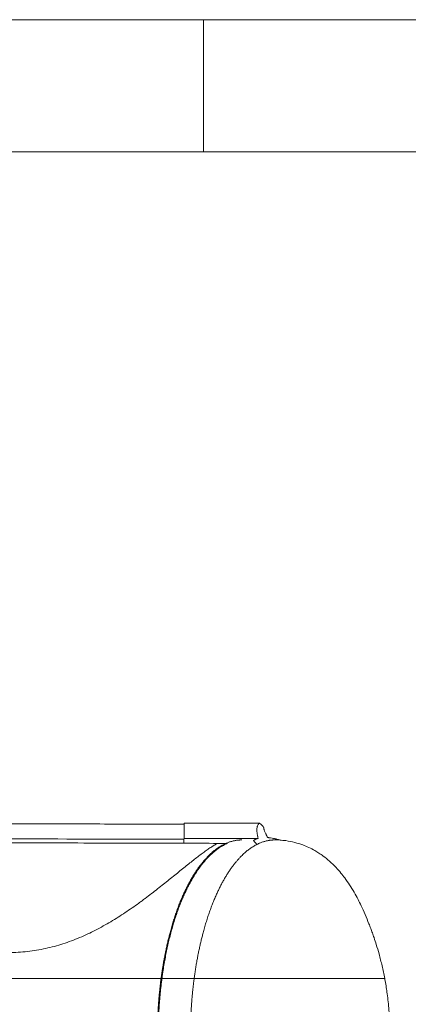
# Model space of a CAD drawing. Header units: millimetres. Extents: x 0 to 594, y 0 to 420.
# Tile 381 of 420: x 323 to 347, y 360 to 420. Entities that reach past the tile are written whole.
import ezdxf

# ---------------------------------------------------------------- set-up
doc = ezdxf.new("R2010")
doc.units = ezdxf.units.MM
doc.layers.add('1', color=7, linetype='Continuous', true_color=0xffffff)
doc.layers.add('256', color=7, linetype='Continuous', true_color=0xffffff)

msp = doc.modelspace()

# ---------------------------------------------------------------- linework, layer by layer
at = {"layer": '1', "color": 155, "linetype": 'Continuous', "lineweight": 13}
for p, q in [((337.529, 371.411), (332.998, 371.411)), ((337.474, 370.493), (332.987, 370.493)), ((332.995, 370.538), (332.995, 370.539)), ((333.602, 362.023), (331.602, 362.023))]:
    msp.add_line(p, q, dxfattribs=at)
for points, degree, knots in [([(332.998, 371.344), (332.737, 371.347), (332.131, 371.351), (331.184, 371.353), (330.164, 371.356), (329.165, 371.359), (327.765, 371.363), (325.995, 371.367), (323.764, 371.373), (321.541, 371.378), (319.344, 371.383), (317.267, 371.388), (315.318, 371.392), (313.506, 371.395), (311.878, 371.399), (310.387, 371.402), (307.308, 371.407), (302.515, 371.416), (290.286, 371.434), (275.481, 371.44), (258.167, 371.4), (244.052, 371.34), (231.434, 371.257), (220.314, 371.164), (210.692, 371.068), (201.074, 370.951), (191.461, 370.81), (183.779, 370.672), (178.024, 370.554), (174.191, 370.472), (170.36, 370.375), (166.545, 370.243), (162.805, 370.056), (159.199, 369.806), (156.382, 369.548), (154.302, 369.319), (152.839, 369.142), (151.242, 368.928), (149.577, 368.682), (147.852, 368.401), (146.099, 368.09), (144.199, 367.72), (142.007, 367.254), (139.509, 366.669), (136.69, 365.938), (133.68, 365.077), (130.486, 364.07), (127.505, 363.044), (125.605, 362.322), (124.818, 362.012)], 3, [0, 0, 0, 0, 0.003721, 0.00868, 0.013542, 0.018304, 0.022968, 0.033571, 0.043626, 0.054881, 0.065359, 0.075059, 0.084591, 0.093231, 0.100978, 0.107868, 0.114557, 0.145018, 0.176424, 0.289481, 0.356777, 0.424073, 0.491369, 0.537252, 0.583136, 0.62902, 0.674902, 0.720772, 0.739113, 0.757449, 0.775791, 0.794145, 0.812296, 0.829653, 0.846177, 0.853043, 0.859807, 0.867433, 0.876285, 0.884099, 0.89267, 0.901997, 0.912079, 0.925067, 0.939123, 0.954248, 0.970443, 0.987707, 1, 1, 1, 1]), ([(332.998, 371.411), (332.998, 371.411), (332.998, 371.411), (332.998, 371.41), (332.998, 371.409), (332.998, 371.405), (332.998, 371.403), (332.998, 371.399), (332.997, 371.397), (332.997, 371.391), (332.997, 371.387), (332.997, 371.374), (332.997, 371.366), (332.996, 371.321), (332.995, 371.28), (332.994, 371.213), (332.994, 371.19), (332.993, 371.14), (332.993, 371.114), (332.992, 371.034), (332.991, 370.976), (332.989, 370.79), (332.988, 370.65), (332.987, 370.493)], 3, [0, 0, 0, 0, 0.00313, 0.00313, 0.014331, 0.014331, 0.025531, 0.025531, 0.036732, 0.036732, 0.059134, 0.059134, 0.103937, 0.103937, 0.28315, 0.28315, 0.372756, 0.372756, 0.462362, 0.462362, 0.641575, 0.641575, 1, 1, 1, 1]), ([(338.87, 370.375), (338.869, 370.375), (338.869, 370.375), (338.851, 370.38), (338.797, 370.396), (338.744, 370.411), (338.674, 370.43), (338.64, 370.439), (338.571, 370.456), (338.538, 370.463), (338.471, 370.478), (338.438, 370.485), (338.339, 370.504), (338.275, 370.514), (338.182, 370.527), (338.151, 370.53), (338.105, 370.535), (338.09, 370.536), (338.073, 370.538), (338.072, 370.538), (338.068, 370.538), (338.066, 370.538), (338.062, 370.538), (338.06, 370.539), (338.058, 370.539), (338.058, 370.539), (338.057, 370.539), (338.055, 370.539), (338.054, 370.539), (338.053, 370.539), (338.052, 370.539), (338.052, 370.539), (338.051, 370.539), (338.051, 370.539), (338.05, 370.539), (338.05, 370.539), (338.05, 370.539), (338.05, 370.539), (338.049, 370.539), (338.049, 370.539), (338.049, 370.539), (338.049, 370.54), (338.049, 370.54), (338.049, 370.54), (338.049, 370.54), (338.048, 370.54), (338.048, 370.54), (338.048, 370.54), (338.048, 370.54), (338.048, 370.54), (338.048, 370.541), (338.048, 370.541), (338.048, 370.541), (338.048, 370.541), (338.047, 370.541), (338.047, 370.542), (338.047, 370.543), (338.046, 370.544), (338.046, 370.545), (338.045, 370.546), (338.043, 370.549), (338.038, 370.559), (338.033, 370.567), (338.021, 370.588), (338.013, 370.602), (337.998, 370.63), (337.991, 370.643), (337.98, 370.664), (337.975, 370.674), (337.97, 370.684), (337.966, 370.69), (337.965, 370.694), (337.956, 370.71), (337.95, 370.724), (337.931, 370.763), (337.919, 370.788), (337.896, 370.838), (337.886, 370.863), (337.867, 370.911), (337.858, 370.934), (337.843, 370.979), (337.836, 371.001), (337.827, 371.033), (337.824, 371.044), (337.821, 371.057), (337.82, 371.059), (337.819, 371.064), (337.819, 371.067), (337.817, 371.074), (337.816, 371.079), (337.814, 371.089), (337.813, 371.094), (337.811, 371.104), (337.81, 371.109), (337.809, 371.116), (337.809, 371.119), (337.808, 371.122), (337.808, 371.123), (337.808, 371.126), (337.807, 371.127), (337.807, 371.13), (337.807, 371.133), (337.805, 371.138), (337.804, 371.141), (337.803, 371.145), (337.803, 371.145), (337.802, 371.147), (337.802, 371.148), (337.801, 371.15), (337.8, 371.152), (337.797, 371.157), (337.796, 371.16), (337.792, 371.167), (337.79, 371.17), (337.787, 371.176), (337.786, 371.178), (337.783, 371.181), (337.782, 371.183), (337.776, 371.192), (337.771, 371.2), (337.763, 371.211), (337.76, 371.215), (337.756, 371.22), (337.754, 371.222), (337.751, 371.226), (337.75, 371.228), (337.742, 371.237), (337.736, 371.245), (337.724, 371.259), (337.717, 371.267), (337.707, 371.277), (337.704, 371.281), (337.699, 371.286), (337.697, 371.288), (337.694, 371.291), (337.689, 371.297), (337.68, 371.305), (337.674, 371.312), (337.663, 371.321), (337.657, 371.328), (337.648, 371.335), (337.646, 371.337), (337.643, 371.34), (337.641, 371.341), (337.636, 371.346), (337.626, 371.354), (337.61, 371.368), (337.597, 371.377), (337.587, 371.384), (337.584, 371.386), (337.58, 371.389), (337.578, 371.39), (337.575, 371.392), (337.573, 371.393), (337.566, 371.397), (337.56, 371.4), (337.552, 371.404), (337.549, 371.405), (337.545, 371.407), (337.544, 371.407), (337.542, 371.408), (337.542, 371.408), (337.54, 371.409), (337.538, 371.409), (337.535, 371.41), (337.531, 371.411), (337.529, 371.411), (337.526, 371.411), (337.525, 371.411), (337.523, 371.41), (337.523, 371.41), (337.521, 371.409), (337.519, 371.408), (337.518, 371.407), (337.517, 371.407), (337.516, 371.406), (337.515, 371.404), (337.514, 371.403), (337.513, 371.402), (337.513, 371.402), (337.513, 371.401), (337.511, 371.399), (337.509, 371.397), (337.505, 371.392), (337.503, 371.39), (337.498, 371.383), (337.494, 371.378), (337.488, 371.369), (337.484, 371.364), (337.468, 371.339), (337.456, 371.318), (337.436, 371.273), (337.427, 371.249), (337.418, 371.217), (337.416, 371.21), (337.414, 371.2), (337.413, 371.197), (337.411, 371.19), (337.407, 371.174), (337.404, 371.156), (337.397, 371.114), (337.394, 371.084), (337.391, 371.022), (337.39, 370.99), (337.392, 370.94), (337.393, 370.923), (337.396, 370.888), (337.401, 370.835), (337.411, 370.76), (337.423, 370.701), (337.428, 370.676), (337.429, 370.67), (337.431, 370.66), (337.434, 370.645), (337.447, 370.589), (337.461, 370.536), (337.474, 370.493)], 3, [0, 0, 0, 0, 0.000469, 0.000469, 0.020868, 0.061665, 0.061665, 0.102462, 0.102462, 0.143259, 0.143259, 0.184056, 0.184056, 0.265651, 0.265651, 0.306448, 0.306448, 0.326847, 0.326847, 0.329396, 0.329396, 0.331946, 0.331946, 0.334496, 0.334496, 0.335134, 0.335134, 0.335771, 0.337046, 0.337046, 0.337365, 0.337365, 0.337683, 0.338321, 0.338321, 0.33848, 0.33856, 0.33856, 0.33864, 0.33864, 0.338719, 0.338719, 0.338799, 0.338799, 0.338879, 0.338879, 0.338918, 0.338918, 0.338958, 0.338958, 0.339038, 0.339038, 0.339118, 0.339118, 0.339277, 0.339277, 0.339596, 0.339596, 0.340233, 0.340233, 0.340871, 0.342146, 0.347245, 0.347245, 0.357444, 0.357444, 0.367644, 0.367644, 0.372743, 0.375293, 0.375293, 0.377843, 0.377843, 0.388042, 0.388042, 0.408441, 0.408441, 0.42884, 0.42884, 0.449238, 0.449238, 0.469637, 0.469637, 0.479836, 0.479836, 0.482386, 0.482386, 0.484936, 0.484936, 0.490035, 0.490035, 0.495135, 0.495135, 0.500235, 0.500235, 0.502784, 0.502784, 0.504059, 0.504059, 0.505334, 0.505334, 0.507884, 0.507884, 0.510434, 0.510434, 0.511071, 0.511071, 0.511709, 0.511709, 0.512984, 0.512984, 0.515534, 0.515534, 0.518083, 0.518083, 0.519358, 0.519358, 0.520633, 0.520633, 0.525733, 0.525733, 0.528283, 0.528283, 0.529558, 0.529558, 0.530832, 0.530832, 0.535932, 0.535932, 0.541032, 0.541032, 0.543582, 0.543582, 0.544856, 0.544856, 0.546131, 0.548681, 0.551231, 0.551231, 0.556331, 0.556331, 0.557606, 0.557606, 0.558881, 0.558881, 0.56143, 0.56653, 0.57163, 0.57163, 0.574179, 0.574179, 0.575454, 0.575454, 0.576729, 0.576729, 0.581829, 0.581829, 0.584379, 0.584379, 0.585654, 0.585654, 0.586291, 0.586291, 0.586929, 0.589478, 0.589478, 0.592028, 0.592028, 0.593303, 0.593303, 0.594578, 0.594578, 0.597128, 0.597128, 0.598403, 0.598403, 0.599678, 0.600953, 0.60159, 0.60159, 0.602228, 0.602228, 0.607327, 0.607327, 0.612427, 0.612427, 0.622626, 0.622626, 0.632825, 0.632825, 0.673623, 0.673623, 0.71442, 0.71442, 0.724619, 0.724619, 0.729719, 0.729719, 0.734818, 0.755217, 0.755217, 0.796014, 0.796014, 0.836811, 0.836811, 0.85721, 0.85721, 0.877608, 0.918406, 0.938804, 0.938804, 0.943904, 0.943904, 0.949004, 0.959203, 1, 1, 1, 1]), ([(332.987, 370.435), (332.896, 370.436), (332.76, 370.436), (332.579, 370.436), (331.761, 370.439), (330.262, 370.443), (322.994, 370.463), (310.639, 370.489), (296.104, 370.512), (284.475, 370.519), (275.754, 370.516), (267.033, 370.503), (258.311, 370.479), (249.59, 370.444), (240.869, 370.398), (232.147, 370.34), (223.426, 370.27), (214.706, 370.187), (205.988, 370.09), (197.273, 369.974), (190.015, 369.86), (184.212, 369.755), (180.588, 369.683), (177.69, 369.623), (174.793, 369.56), (171.173, 369.474), (166.835, 369.328), (162.503, 369.108), (158.181, 368.784), (153.875, 368.334), (150.306, 367.833), (147.466, 367.353), (144.637, 366.82), (141.124, 366.053), (136.951, 364.978), (133.512, 363.959), (130.786, 363.071), (129.115, 362.494), (128.125, 362.138), (127.81, 362.023)], 3, [0, 0, 0, 0, 0.001316, 0.001976, 0.002636, 0.013193, 0.023751, 0.108212, 0.192672, 0.234902, 0.277133, 0.319363, 0.361593, 0.403823, 0.446054, 0.488284, 0.530514, 0.572745, 0.614975, 0.657205, 0.699435, 0.720551, 0.741666, 0.752223, 0.762781, 0.783896, 0.805011, 0.826126, 0.847241, 0.868356, 0.889472, 0.900029, 0.910587, 0.931702, 0.952817, 0.973932, 0.98449, 0.995047, 1, 1, 1, 1]), ([(331.602, 362.023), (331.672, 362.553), (331.956, 364.148), (332.514, 366.093), (333.225, 367.747), (334.061, 369.047), (334.989, 369.942), (335.975, 370.398), (336.478, 370.398), (336.478, 370.398)], 2, [0, 0, 0, 0.073539, 0.227949, 0.382359, 0.536769, 0.691179, 0.845589, 0.999999, 1, 1, 1]), ([(332.987, 370.493), (332.985, 370.468), (332.984, 370.436), (332.983, 370.391), (332.982, 370.386), (332.982, 370.375), (332.982, 370.37), (332.982, 370.363), (332.982, 370.361), (332.982, 370.359), (332.982, 370.357), (332.982, 370.356), (332.982, 370.356), (332.982, 370.356), (332.982, 370.355), (332.982, 370.355), (332.982, 370.355), (332.982, 370.354), (332.982, 370.353), (332.982, 370.35), (332.982, 370.348), (332.982, 370.342), (332.982, 370.338), (332.982, 370.326), (332.982, 370.314), (332.982, 370.303), (332.982, 370.299)], 3, [0, 0, 0, 0, 0.719945, 0.719945, 0.809938, 0.809938, 0.899931, 0.899931, 0.922429, 0.922429, 0.944927, 0.944927, 0.946333, 0.946333, 0.947037, 0.947037, 0.94774, 0.94774, 0.950552, 0.950552, 0.956176, 0.956176, 0.967426, 0.967426, 0.989924, 1, 1, 1, 1]), ([(332.995, 370.538), (332.995, 370.538), (332.995, 370.538), (332.995, 370.537), (332.995, 370.537), (332.996, 370.531), (332.996, 370.524), (332.997, 370.515)], 3, [0, 0, 0, 0, 0.017766, 0.017766, 0.135337, 0.135337, 1, 1, 1, 1]), ([(333.602, 362.023), (333.672, 362.553), (333.956, 364.148), (334.514, 366.093), (335.225, 367.747), (336.061, 369.047), (336.989, 369.942), (337.975, 370.398), (338.478, 370.398), (338.478, 370.398)], 2, [0, 0, 0, 0.073539, 0.227949, 0.382359, 0.536769, 0.691179, 0.845589, 0.999999, 1, 1, 1]), ([(333.602, 362.023), (333.672, 362.553), (333.956, 364.148), (334.514, 366.093), (335.225, 367.747), (336.061, 369.047), (336.989, 369.942), (337.975, 370.398), (338.478, 370.398), (338.478, 370.398)], 2, [0, 0, 0, 0.073537, 0.227947, 0.382358, 0.536768, 0.691178, 0.845589, 0.999999, 1, 1, 1]), ([(337.474, 370.493), (337.427, 370.479), (337.383, 370.463), (337.32, 370.436), (337.299, 370.426), (337.27, 370.41), (337.26, 370.404), (337.245, 370.396), (337.241, 370.393), (337.231, 370.387), (337.226, 370.384), (337.219, 370.38), (337.217, 370.378), (337.212, 370.375), (337.208, 370.372), (337.202, 370.368), (337.198, 370.366), (337.196, 370.365), (337.195, 370.364), (337.193, 370.362), (337.192, 370.361), (337.19, 370.36), (337.189, 370.36), (337.188, 370.359), (337.187, 370.358), (337.186, 370.357), (337.185, 370.356), (337.184, 370.356), (337.184, 370.356), (337.184, 370.356), (337.184, 370.356), (337.184, 370.356), (337.184, 370.356), (337.184, 370.356), (337.184, 370.356), (337.184, 370.356), (337.183, 370.356), (337.183, 370.356), (337.183, 370.356), (337.183, 370.356), (337.183, 370.356), (337.183, 370.356), (337.183, 370.356), (337.184, 370.355), (337.184, 370.355), (337.184, 370.355), (337.184, 370.355), (337.184, 370.355), (337.184, 370.355), (337.184, 370.355), (337.184, 370.355), (337.184, 370.355), (337.184, 370.354), (337.184, 370.354), (337.184, 370.354), (337.184, 370.354), (337.185, 370.354), (337.185, 370.353), (337.185, 370.353), (337.186, 370.352), (337.186, 370.352), (337.186, 370.352), (337.186, 370.352), (337.188, 370.35), (337.19, 370.348), (337.197, 370.339), (337.204, 370.332), (337.216, 370.318), (337.247, 370.282), (337.278, 370.247), (337.328, 370.191), (337.353, 370.162), (337.386, 370.125), (337.394, 370.116), (337.402, 370.107)], 3, [0, 0, 0, 0, 0.324675, 0.324675, 0.487013, 0.487013, 0.568182, 0.568182, 0.608766, 0.608766, 0.649351, 0.649351, 0.669643, 0.669643, 0.689935, 0.710227, 0.720373, 0.720373, 0.730519, 0.730519, 0.740666, 0.740666, 0.745739, 0.745739, 0.750812, 0.755885, 0.758421, 0.75969, 0.760324, 0.760641, 0.760641, 0.760799, 0.760799, 0.760958, 0.761592, 0.761592, 0.76175, 0.76175, 0.76183, 0.76183, 0.761909, 0.761909, 0.762068, 0.762068, 0.762226, 0.762226, 0.762385, 0.762385, 0.762543, 0.762543, 0.76286, 0.76286, 0.763177, 0.763177, 0.763494, 0.763494, 0.764128, 0.764128, 0.764763, 0.764763, 0.765397, 0.765397, 0.766031, 0.766031, 0.771104, 0.771104, 0.791396, 0.791396, 0.811688, 0.892857, 0.892857, 0.974026, 0.974026, 1, 1, 1, 1]), ([(345.118, 362.024), (345.07, 362.281), (344.967, 362.78), (344.793, 363.46), (344.626, 364.025), (344.489, 364.447), (344.375, 364.774), (344.272, 365.054), (344.127, 365.429), (343.931, 365.905), (343.713, 366.385), (343.497, 366.825), (343.266, 367.251), (342.999, 367.687), (342.729, 368.073), (342.46, 368.416), (342.154, 368.764), (341.798, 369.11), (341.45, 369.394), (341.154, 369.601), (340.862, 369.78), (340.535, 369.949), (340.133, 370.116), (339.665, 370.262), (339.104, 370.371), (338.697, 370.398), (338.478, 370.398)], 3, [0, 0, 0, 0, 0.055241, 0.108654, 0.151764, 0.18413, 0.206327, 0.227039, 0.248572, 0.293235, 0.338033, 0.372509, 0.413632, 0.459161, 0.504569, 0.539733, 0.582195, 0.635705, 0.684507, 0.716444, 0.743832, 0.783879, 0.824124, 0.873485, 0.932136, 1, 1, 1, 1]), ([(241.883, 370.163), (243.781, 370.174), (245.679, 370.184), (248.526, 370.198), (249.475, 370.202), (251.373, 370.211), (252.322, 370.215), (255.169, 370.227), (257.067, 370.233), (260.862, 370.246), (262.76, 370.251), (266.556, 370.261), (268.454, 370.265), (272.25, 370.271), (274.148, 370.274), (277.943, 370.277), (279.841, 370.278), (282.688, 370.279), (283.637, 370.279), (285.535, 370.278), (286.484, 370.278), (289.331, 370.276), (291.228, 370.275), (295.024, 370.271), (296.922, 370.269), (300.718, 370.264), (302.616, 370.261), (306.411, 370.255), (308.309, 370.252), (312.105, 370.245), (314.003, 370.242), (317.799, 370.234), (319.696, 370.23), (323.492, 370.221), (325.39, 370.217), (328.237, 370.209), (329.186, 370.207), (330.609, 370.203), (331.321, 370.201), (332.033, 370.199), (332.388, 370.198), (332.507, 370.197), (332.685, 370.197), (332.744, 370.197), (332.863, 370.196), (332.922, 370.196), (332.982, 370.196)], 3, [0, 0, 0, 0, 0.0625, 0.0625, 0.09375, 0.09375, 0.125, 0.125, 0.1875, 0.1875, 0.25, 0.25, 0.3125, 0.3125, 0.375, 0.375, 0.4375, 0.4375, 0.46875, 0.46875, 0.5, 0.5, 0.5625, 0.5625, 0.625, 0.625, 0.6875, 0.6875, 0.75, 0.75, 0.8125, 0.8125, 0.875, 0.875, 0.9375, 0.9375, 0.96875, 0.96875, 0.984375, 0.992188, 0.992188, 0.996094, 0.996094, 0.998047, 0.998047, 1, 1, 1, 1]), ([(322.385, 363.588), (322.578, 363.588), (322.769, 363.593), (323.149, 363.615), (323.337, 363.63), (323.709, 363.672), (323.893, 363.698), (324.258, 363.759), (324.439, 363.794), (324.797, 363.873), (324.974, 363.916), (325.325, 364.012), (325.499, 364.064), (325.842, 364.175), (326.012, 364.235), (326.348, 364.36), (326.514, 364.427), (326.842, 364.565), (327.005, 364.638), (327.326, 364.788), (327.484, 364.866), (327.797, 365.027), (327.952, 365.109), (328.258, 365.279), (328.409, 365.366), (328.707, 365.543), (328.854, 365.633), (329.144, 365.816), (329.287, 365.909), (329.569, 366.097), (329.708, 366.192), (329.982, 366.383), (330.117, 366.479), (330.317, 366.624), (330.383, 366.672), (330.465, 366.732), (330.481, 366.744), (330.514, 366.769), (330.563, 366.805), (330.611, 366.841), (330.773, 366.962), (330.9, 367.058), (331.15, 367.25), (331.272, 367.346), (331.514, 367.536), (331.633, 367.63), (331.866, 367.816), (331.981, 367.908), (332.206, 368.09), (332.316, 368.179), (332.533, 368.355), (332.639, 368.441), (332.847, 368.61), (332.949, 368.692), (333.148, 368.853), (333.343, 369.009), (333.623, 369.231), (333.889, 369.437), (334.058, 369.563), (334.222, 369.684), (334.302, 369.741), (334.457, 369.85), (334.533, 369.901), (334.679, 369.996), (334.75, 370.041), (334.887, 370.122), (334.953, 370.159), (335.017, 370.192)], 3, [0, 0, 0, 0, 0.03125, 0.03125, 0.0625, 0.0625, 0.09375, 0.09375, 0.125, 0.125, 0.15625, 0.15625, 0.1875, 0.1875, 0.21875, 0.21875, 0.25, 0.25, 0.28125, 0.28125, 0.3125, 0.3125, 0.34375, 0.34375, 0.375, 0.375, 0.40625, 0.40625, 0.4375, 0.4375, 0.46875, 0.46875, 0.5, 0.5, 0.515625, 0.515625, 0.519531, 0.519531, 0.523437, 0.53125, 0.53125, 0.5625, 0.5625, 0.59375, 0.59375, 0.625, 0.625, 0.65625, 0.65625, 0.6875, 0.6875, 0.71875, 0.71875, 0.75, 0.75, 0.78125, 0.8125, 0.84375, 0.875, 0.875, 0.90625, 0.90625, 0.9375, 0.9375, 0.96875, 0.96875, 1, 1, 1, 1]), ([(335.615, 370.19), (335.559, 370.167), (335.449, 370.116), (335.284, 370.028), (335.122, 369.927), (334.961, 369.813), (334.801, 369.688), (334.644, 369.549), (334.487, 369.399), (334.333, 369.235), (334.231, 369.118), (334.13, 368.996), (334.079, 368.933), (334.004, 368.835), (333.979, 368.802), (333.948, 368.76), (333.942, 368.751), (333.929, 368.734), (333.911, 368.709), (333.843, 368.614), (333.733, 368.454), (333.591, 368.229), (333.452, 367.994), (333.316, 367.747), (333.184, 367.49), (333.055, 367.221), (332.972, 367.035), (332.889, 366.845), (332.849, 366.748), (332.769, 366.55), (332.73, 366.449), (332.652, 366.244), (332.614, 366.139), (332.567, 366.006), (332.553, 365.966), (332.539, 365.925), (332.53, 365.898), (332.525, 365.885), (332.502, 365.817), (332.484, 365.762), (332.43, 365.598), (332.36, 365.375), (332.26, 365.034), (332.166, 364.685), (332.076, 364.329), (331.992, 363.965), (331.913, 363.593), (331.864, 363.339), (331.816, 363.083), (331.794, 362.954), (331.75, 362.693), (331.729, 362.56), (331.704, 362.394), (331.697, 362.343), (331.689, 362.293), (331.684, 362.259), (331.682, 362.243), (331.67, 362.158), (331.661, 362.091), (331.652, 362.023)], 3, [0, 0, 0, 0, 0.03125, 0.0625, 0.09375, 0.125, 0.15625, 0.1875, 0.21875, 0.25, 0.28125, 0.28125, 0.3125, 0.3125, 0.328125, 0.328125, 0.332031, 0.332031, 0.335937, 0.34375, 0.375, 0.40625, 0.4375, 0.46875, 0.5, 0.53125, 0.5625, 0.5625, 0.59375, 0.59375, 0.625, 0.625, 0.65625, 0.65625, 0.664063, 0.667969, 0.667969, 0.671875, 0.671875, 0.6875, 0.6875, 0.71875, 0.75, 0.78125, 0.8125, 0.84375, 0.875, 0.90625, 0.90625, 0.9375, 0.9375, 0.96875, 0.96875, 0.976563, 0.980469, 0.980469, 0.984375, 0.984375, 1, 1, 1, 1]), ([(332.982, 370.197), (332.982, 370.203), (332.982, 370.208), (332.982, 370.242), (332.982, 370.271), (332.982, 370.299)], 3, [0, 0, 0, 0, 0.166667, 0.166667, 1, 1, 1, 1]), ([(332.982, 370.196), (332.982, 370.214), (332.982, 370.241), (332.982, 370.267), (332.982, 370.281), (332.982, 370.285), (332.982, 370.291), (332.982, 370.293), (332.982, 370.294), (332.982, 370.295), (332.982, 370.295), (332.982, 370.296), (332.982, 370.296), (332.982, 370.297), (332.982, 370.297), (332.982, 370.297), (332.982, 370.297), (332.982, 370.297), (332.982, 370.297), (332.982, 370.298), (332.982, 370.298), (332.982, 370.298), (332.982, 370.298), (332.982, 370.298), (332.982, 370.298), (332.982, 370.298), (332.982, 370.298), (332.982, 370.298), (332.982, 370.298), (332.982, 370.298), (332.982, 370.298), (332.982, 370.298), (332.982, 370.298), (332.982, 370.298), (332.982, 370.298), (332.982, 370.299), (332.982, 370.299), (332.982, 370.299), (332.982, 370.299), (332.982, 370.299)], 3, [0, 0, 0, 0, 0.5, 0.75, 0.75, 0.875, 0.875, 0.90625, 0.921875, 0.921875, 0.929688, 0.929688, 0.9375, 0.9375, 0.941406, 0.941406, 0.945313, 0.945313, 0.949219, 0.949219, 0.953125, 0.953125, 0.955078, 0.955078, 0.957031, 0.957031, 0.958984, 0.958984, 0.960938, 0.960938, 0.964844, 0.964844, 0.96875, 0.96875, 0.976563, 0.976563, 0.984375, 0.984375, 1, 1, 1, 1]), ([(331.652, 362.023), (329.214, 362.023), (326.776, 362.023), (321.901, 362.023), (319.463, 362.023), (315.807, 362.023), (314.588, 362.023), (312.15, 362.023), (310.931, 362.023), (308.493, 362.023), (306.056, 362.023), (302.399, 362.023), (299.961, 362.023), (297.524, 362.023), (296.305, 362.023), (292.648, 362.023), (290.211, 362.023), (285.335, 362.023), (282.897, 362.023), (279.241, 362.023), (278.022, 362.023), (276.194, 362.023), (275.584, 362.023), (274.365, 362.023), (273.756, 362.023), (273.147, 362.023)], 3, [0, 0, 0, 0, 0.125, 0.125, 0.25, 0.25, 0.3125, 0.3125, 0.375, 0.375, 0.4375, 0.5, 0.5625, 0.5625, 0.625, 0.625, 0.75, 0.75, 0.875, 0.875, 0.9375, 0.9375, 0.96875, 0.96875, 1, 1, 1, 1]), ([(331.375, 358.523), (331.375, 359.693), (331.524, 361.441), (331.602, 362.023)], 2, [0, 0, 0, 0.65628, 1, 1, 1]), ([(336.822, 346.645), (336.816, 346.644), (336.81, 346.643), (336.797, 346.642), (336.789, 346.641), (336.766, 346.638), (336.75, 346.636), (336.672, 346.629), (336.61, 346.626), (336.485, 346.625), (336.361, 346.629), (336.175, 346.651), (335.99, 346.689), (335.806, 346.742), (335.622, 346.811), (335.5, 346.868), (335.378, 346.93), (335.318, 346.964), (335.196, 347.036), (335.128, 347.08), (335.057, 347.13), (335.045, 347.138), (335.038, 347.144), (335.034, 347.147), (335.015, 347.16), (335, 347.171), (334.955, 347.204), (334.925, 347.227), (334.836, 347.298), (334.718, 347.396), (334.543, 347.56), (334.371, 347.738), (334.201, 347.931), (334.035, 348.139), (333.926, 348.287), (333.817, 348.441), (333.764, 348.521), (333.657, 348.685), (333.604, 348.77), (333.546, 348.868), (333.539, 348.879), (333.526, 348.901), (333.507, 348.934), (333.461, 349.012), (333.423, 349.08), (333.347, 349.218), (333.247, 349.406), (333.15, 349.603), (333.055, 349.804), (333.008, 349.906), (332.916, 350.116), (332.871, 350.223), (332.782, 350.441), (332.738, 350.553), (332.652, 350.78), (332.61, 350.895), (332.528, 351.132), (332.488, 351.252), (332.438, 351.405), (332.428, 351.436), (332.414, 351.482), (332.409, 351.498), (332.399, 351.529), (332.394, 351.545), (332.37, 351.623), (332.351, 351.685), (332.295, 351.875), (332.222, 352.131), (332.119, 352.524), (332.023, 352.926), (331.963, 353.2), (331.905, 353.478), (331.877, 353.618), (331.824, 353.902), (331.799, 354.045), (331.75, 354.335), (331.727, 354.482), (331.699, 354.667), (331.694, 354.704), (331.687, 354.751), (331.686, 354.76), (331.683, 354.779), (331.679, 354.807), (331.675, 354.835), (331.662, 354.928), (331.652, 355.003), (331.623, 355.228), (331.605, 355.379), (331.571, 355.682), (331.54, 355.985), (331.501, 356.445), (331.47, 356.907), (331.447, 357.374), (331.436, 357.687), (331.429, 358.002), (331.426, 358.16), (331.425, 358.338), (331.425, 358.358), (331.425, 358.388), (331.425, 358.397), (331.425, 358.417), (331.424, 358.467), (331.424, 358.516), (331.425, 358.635), (331.425, 358.714), (331.427, 358.951), (331.43, 359.108), (331.439, 359.421), (331.45, 359.733), (331.474, 360.198), (331.507, 360.659), (331.547, 361.118), (331.579, 361.421), (331.613, 361.723), (331.632, 361.873), (331.652, 362.023)], 3, [0, 0, 0, 0, 0.001803, 0.001803, 0.00428, 0.00428, 0.009234, 0.009234, 0.029049, 0.029049, 0.048865, 0.06868, 0.088495, 0.108311, 0.128126, 0.147941, 0.147941, 0.167757, 0.167757, 0.187572, 0.190049, 0.191287, 0.191287, 0.192526, 0.192526, 0.197479, 0.197479, 0.207387, 0.207387, 0.227202, 0.247018, 0.266833, 0.286648, 0.306464, 0.326279, 0.326279, 0.346094, 0.346094, 0.36591, 0.36591, 0.368387, 0.368387, 0.370864, 0.375817, 0.385725, 0.385725, 0.40554, 0.425356, 0.425356, 0.445171, 0.445171, 0.464986, 0.464986, 0.484802, 0.484802, 0.504617, 0.504617, 0.524432, 0.524432, 0.529386, 0.529386, 0.531863, 0.531863, 0.53434, 0.53434, 0.544248, 0.544248, 0.564063, 0.583878, 0.603694, 0.623509, 0.623509, 0.643324, 0.643324, 0.66314, 0.66314, 0.682955, 0.682955, 0.687909, 0.687909, 0.689147, 0.689147, 0.690386, 0.692863, 0.692863, 0.70277, 0.70277, 0.722586, 0.722586, 0.742401, 0.762216, 0.782031, 0.801847, 0.821662, 0.821662, 0.841477, 0.841477, 0.843954, 0.843954, 0.845193, 0.845193, 0.846431, 0.851385, 0.851385, 0.861293, 0.861293, 0.881108, 0.881108, 0.900923, 0.920739, 0.940554, 0.960369, 0.980185, 0.980185, 1, 1, 1, 1]), ([(333.375, 358.523), (333.375, 359.693), (333.524, 361.441), (333.602, 362.023)], 2, [0, 0, 0, 0.65628, 1, 1, 1]), ([(333.375, 358.523), (333.375, 359.693), (333.524, 361.441), (333.602, 362.023)], 2, [0, 0, 0, 0.656273, 1, 1, 1]), ([(345.12, 362.023), (345.122, 362.023), (345.121, 362.023), (345.116, 362.023), (345.109, 362.023), (345.089, 362.023), (345.076, 362.023), (345.051, 362.023), (345.042, 362.023), (345.022, 362.023), (345.011, 362.023), (344.988, 362.023), (344.975, 362.023), (344.949, 362.023), (344.936, 362.023), (344.915, 362.023), (344.908, 362.023), (344.894, 362.023), (344.887, 362.023), (344.866, 362.023), (344.837, 362.023), (344.799, 362.023), (344.776, 362.023), (344.76, 362.023), (344.752, 362.023), (344.712, 362.023), (344.679, 362.023), (344.578, 362.023), (344.506, 362.023), (344.353, 362.023), (344.273, 362.023), (344.146, 362.023), (344.102, 362.023), (344.035, 362.023), (344.001, 362.023), (343.967, 362.023), (343.944, 362.023), (343.932, 362.023), (343.874, 362.023), (343.826, 362.023), (343.728, 362.023), (343.677, 362.023), (343.575, 362.023), (343.523, 362.023), (343.416, 362.023), (343.362, 362.023), (343.278, 362.023), (343.25, 362.023), (343.208, 362.023), (343.194, 362.023), (343.165, 362.023), (343.151, 362.023), (343.079, 362.023), (343.021, 362.023), (342.903, 362.023), (342.842, 362.023), (342.72, 362.023), (342.659, 362.023), (342.533, 362.023), (342.469, 362.023), (342.372, 362.023), (342.324, 362.023), (342.274, 362.023), (342.242, 362.023), (342.225, 362.023), (342.076, 362.023), (341.94, 362.023), (341.661, 362.023), (341.518, 362.023), (341.335, 362.023), (341.28, 362.023), (341.206, 362.023), (341.168, 362.023), (341.074, 362.023), (340.999, 362.023), (340.769, 362.023), (340.612, 362.023), (340.293, 362.023), (340.13, 362.023), (339.88, 362.023), (339.796, 362.023), (339.626, 362.023), (339.54, 362.023), (339.28, 362.023), (339.06, 362.023), (338.812, 362.023), (338.744, 362.023), (338.698, 362.023), (338.675, 362.023), (338.561, 362.023), (338.469, 362.023), (338.19, 362.023), (338.001, 362.023), (337.618, 362.023), (337.375, 362.023), (337.127, 362.023), (337.027, 362.023), (336.977, 362.023), (336.877, 362.023), (336.827, 362.023), (336.751, 362.023), (336.726, 362.023), (336.675, 362.023), (336.649, 362.023), (336.598, 362.023), (336.573, 362.023), (336.521, 362.023), (336.496, 362.023), (336.444, 362.023), (336.418, 362.023), (336.366, 362.023), (336.34, 362.023), (336.262, 362.023), (336.21, 362.023), (336.144, 362.023), (336.131, 362.023), (336.104, 362.023), (336.091, 362.023), (336.064, 362.023), (336.051, 362.023), (336.024, 362.023), (335.997, 362.023), (335.97, 362.023), (335.942, 362.023), (335.929, 362.023), (335.887, 362.023), (335.858, 362.023), (335.773, 362.023), (335.707, 362.023), (335.639, 362.023), (335.623, 362.023), (335.616, 362.023), (335.593, 362.023), (335.578, 362.023), (335.532, 362.023), (335.501, 362.023), (335.407, 362.023), (335.344, 362.023), (335.216, 362.023), (335.151, 362.023), (335.019, 362.023), (334.952, 362.023), (334.817, 362.023), (334.749, 362.023), (334.644, 362.023), (334.609, 362.023), (334.565, 362.023), (334.557, 362.023), (334.539, 362.023), (334.512, 362.023), (334.486, 362.023), (334.397, 362.023), (334.326, 362.023), (334.183, 362.023), (334.111, 362.023), (333.967, 362.023), (333.894, 362.023), (333.748, 362.023), (333.675, 362.023), (333.602, 362.023)], 3, [0, 0, 0, 0, 0.01252, 0.01252, 0.031152, 0.031152, 0.049784, 0.049784, 0.0591, 0.0591, 0.068416, 0.068416, 0.077731, 0.077731, 0.087047, 0.087047, 0.091705, 0.091705, 0.096363, 0.096363, 0.105679, 0.114995, 0.119653, 0.119653, 0.124311, 0.124311, 0.142942, 0.142942, 0.180206, 0.180206, 0.217469, 0.217469, 0.236101, 0.236101, 0.245417, 0.250075, 0.250075, 0.254732, 0.254732, 0.273364, 0.273364, 0.291996, 0.291996, 0.310628, 0.310628, 0.329259, 0.329259, 0.338575, 0.338575, 0.343233, 0.343233, 0.347891, 0.347891, 0.366523, 0.366523, 0.385154, 0.385154, 0.403786, 0.403786, 0.422418, 0.422418, 0.431733, 0.436391, 0.436391, 0.441049, 0.441049, 0.478313, 0.478313, 0.515576, 0.515576, 0.524892, 0.52955, 0.534208, 0.534208, 0.552839, 0.552839, 0.590103, 0.590103, 0.627366, 0.627366, 0.645998, 0.645998, 0.66463, 0.66463, 0.701893, 0.711209, 0.715867, 0.715867, 0.720525, 0.720525, 0.739156, 0.739156, 0.77642, 0.77642, 0.813683, 0.822999, 0.822999, 0.832315, 0.832315, 0.841631, 0.841631, 0.846289, 0.846289, 0.850946, 0.850946, 0.855604, 0.855604, 0.860262, 0.860262, 0.86492, 0.86492, 0.869578, 0.869578, 0.878894, 0.878894, 0.881223, 0.881223, 0.883552, 0.883552, 0.885881, 0.885881, 0.88821, 0.890539, 0.890539, 0.892868, 0.892868, 0.897526, 0.897526, 0.906842, 0.908006, 0.908006, 0.909171, 0.909171, 0.911499, 0.911499, 0.916157, 0.916157, 0.925473, 0.925473, 0.934789, 0.934789, 0.944105, 0.944105, 0.953421, 0.953421, 0.958079, 0.958079, 0.959243, 0.959243, 0.960408, 0.962737, 0.962737, 0.972052, 0.972052, 0.981368, 0.981368, 0.990684, 0.990684, 1, 1, 1, 1]), ([(338.478, 346.648), (338.727, 346.653), (339.215, 346.688), (339.853, 346.834), (340.398, 347.029), (340.882, 347.273), (341.273, 347.523), (341.596, 347.768), (341.878, 348.014), (342.168, 348.3), (342.469, 348.638), (342.793, 349.057), (343.101, 349.518), (343.389, 350.015), (343.674, 350.579), (343.95, 351.183), (344.214, 351.833), (344.454, 352.486), (344.68, 353.185), (344.889, 353.943), (345.062, 354.698), (345.194, 355.412), (345.303, 356.155), (345.392, 357.022), (345.444, 357.994), (345.443, 359.045), (345.388, 360.077), (345.283, 361.032), (345.189, 361.666), (345.128, 361.973), (345.118, 362.024)], 3, [0, 0, 0, 0, 0.042655, 0.088164, 0.13343, 0.17128, 0.20188, 0.228177, 0.251912, 0.275191, 0.307041, 0.337029, 0.371533, 0.404385, 0.433837, 0.474163, 0.508388, 0.538663, 0.573539, 0.614467, 0.651853, 0.684464, 0.718439, 0.759846, 0.808906, 0.855787, 0.907519, 0.954144, 0.992408, 1, 1, 1, 1])]:
    msp.add_open_spline(points, degree=degree, knots=knots, dxfattribs=at)
for points in [[(335.017, 370.192), (334.339, 370.194), (333.66, 370.195), (332.982, 370.197)], [(332.982, 370.196), (332.982, 370.196), (332.982, 370.197), (332.982, 370.197)], [(335.615, 370.19), (335.416, 370.191), (335.217, 370.191), (335.017, 370.192)]]:
    msp.add_open_spline(points, degree=3, dxfattribs=at)
at = {"layer": '256', "color": 163, "linetype": 'Continuous', "lineweight": 18}
for p, q in [((0, 420), (594, 420)), ((334.156, 412), (334.156, 420)), ((8, 412), (586, 412))]:
    msp.add_line(p, q, dxfattribs=at)

doc.saveas('drawing.dxf')
